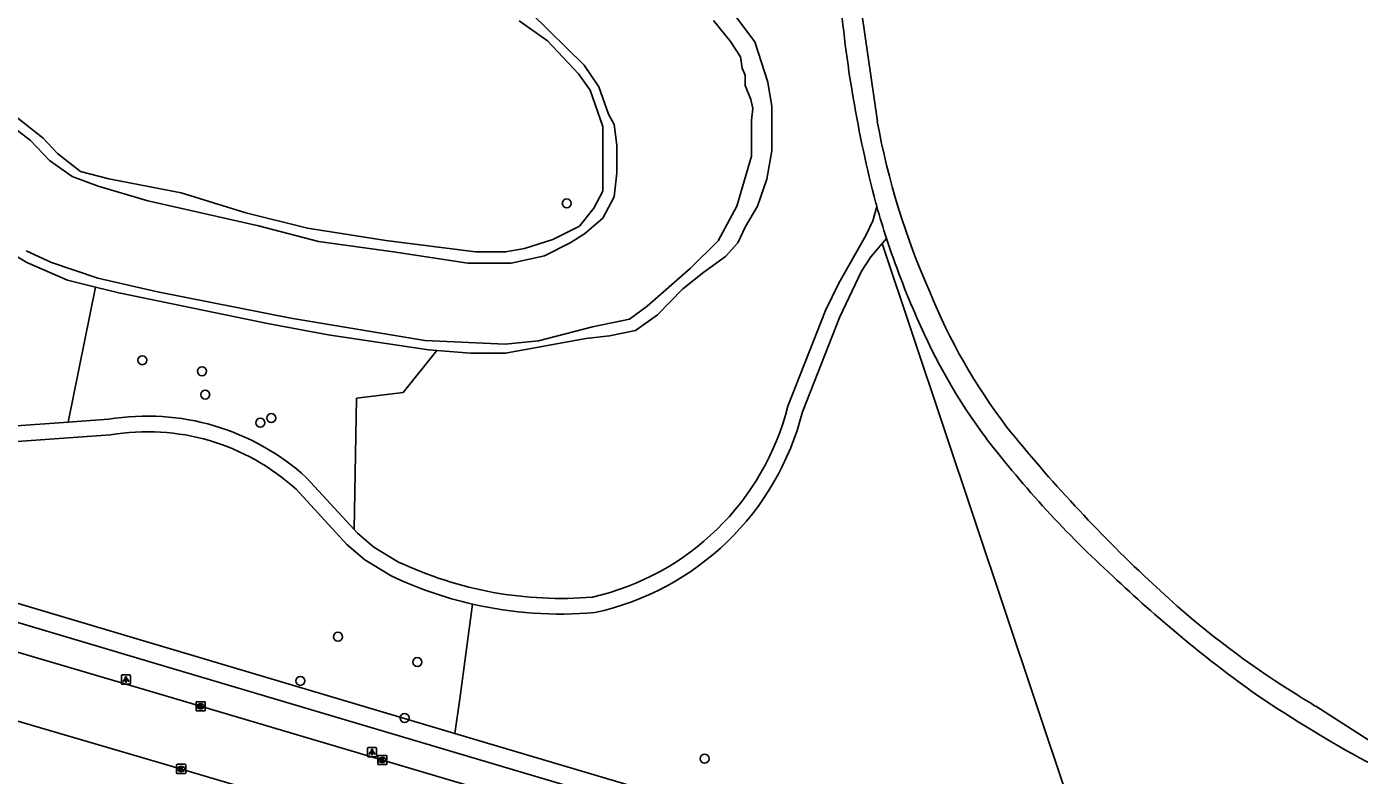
# Model space of a CAD drawing. Extents: x 160356 to 161355, y 381727 to 382845.
# Drawn here: x 160985 to 161130.1, y 381814.2 to 381895.8 of the extents above; entities that cross this region are included whole.
import ezdxf

# ---------------------------------------------------------------- set-up
doc = ezdxf.new("R2010")
doc.units = 0
for name, color, linetype in [('IMGEO_Berm_groen', 7, 'Continuous'), ('IMGEO_Boom', 7, 'Continuous'), ('IMGEO_Groenvoorziening', 7, 'Continuous'), ('IMGEO_Kolk', 7, 'Continuous'), ('IMGEO_Lichtpunt', 7, 'Continuous'), ('IMGEO_Loofbos', 7, 'Continuous'), ('IMGEO_Moeras', 7, 'Continuous'), ('IMGEO_Rijbaan_lokaal_open', 7, 'Continuous'), ('IMGEO_Voetpad_halfverhard', 7, 'Continuous'), ('IMGEO_Voetpad_open', 7, 'Continuous'), ('IMGEO_Waterloop', 7, 'Continuous')]:
    doc.layers.add(name, color=color, linetype=linetype)

msp = doc.modelspace()

# ---------------------------------------------------------------- linework, layer by layer
at = {"layer": 'IMGEO_Berm_groen'}
for points in [[(161031.62, 381818.82), (160955.51, 381841.45)], [(161103.21, 381797.55), (161031.62, 381818.82)]]:
    msp.add_lwpolyline(points, dxfattribs=at)
at = {"layer": 'IMGEO_Boom'}
for centre in [(161043.81, 381876.55), (160997.58, 381859.47), (161004.09, 381858.27), (161004.43, 381855.72), (161010.43, 381852.65), (161011.62, 381853.16), (161018.89, 381829.34), (161027.54, 381826.58), (161014.79, 381824.54), (161026.14, 381820.49), (161058.81, 381816.06)]:
    msp.add_circle(centre, 0.489, dxfattribs=at)
at = {"layer": 'IMGEO_Groenvoorziening'}
msp.add_lwpolyline([(161038.63, 381896.44), (161041.72, 381894.27), (161045.1, 381890.66), (161046.37, 381888.88), (161047.72, 381884.94), (161047.72, 381877.89), (161046.76, 381876.03), (161045.2, 381874.07), (161042.29, 381872.61), (161039.19, 381871.65), (161037.15, 381871.26), (161033.88, 381871.26), (161024.09, 381872.51), (161015.56, 381873.85), (161008.87, 381875.51), (161001.82, 381877.71), (160993.93, 381879.24), (160990.84, 381880.02), (160988.34, 381881.99), (160986.77, 381883.67), (160984.03, 381885.85)], dxfattribs=at)
at = {"layer": 'IMGEO_Kolk'}
for p, q in [((161003.43, 381821.34), (161003.43, 381822.19)), ((161003.51, 381822.27), (161004.36, 381822.27)), ((161004.36, 381821.27), (161003.51, 381821.27)), ((161003.92, 381822.05), (161003.95, 381822.05)), ((161003.94, 381821.49), (161003.92, 381821.49)), ((161004.43, 381822.19), (161004.43, 381821.34)), ((161001.31, 381814.52), (161001.31, 381815.37)), ((161001.38, 381815.45), (161002.24, 381815.45)), ((161001.8, 381815.23), (161001.82, 381815.23)), ((161002.31, 381815.37), (161002.31, 381814.52)), ((161023.22, 381815.49), (161023.22, 381816.34)), ((161023.29, 381816.42), (161024.14, 381816.42)), ((161024.14, 381815.42), (161023.29, 381815.42)), ((161023.7, 381816.2), (161023.73, 381816.2)), ((161023.73, 381815.64), (161023.7, 381815.64)), ((161024.22, 381816.34), (161024.22, 381815.49)), ((161002.24, 381814.45), (161001.38, 381814.45)), ((161001.82, 381814.67), (161001.79, 381814.67))]:
    msp.add_line(p, q, dxfattribs=at)
for points in [[(161003.43, 381821.34), (161003.43, 381822.19)], [(161003.51, 381822.27), (161004.36, 381822.27)], [(161004.36, 381821.27), (161003.51, 381821.27)], [(161003.75, 381821.97), (161003.88, 381821.97), (161003.88, 381821.82), (161004.01, 381821.97), (161004.17, 381821.97), (161004.03, 381821.82), (161004.18, 381821.57), (161004.03, 381821.57), (161003.94, 381821.73), (161003.88, 381821.66), (161003.88, 381821.57), (161003.75, 381821.57), (161003.75, 381821.97)], [(161004.43, 381822.19), (161004.43, 381821.34)], [(161001.31, 381814.52), (161001.31, 381815.37)], [(161001.38, 381815.45), (161002.24, 381815.45)], [(161001.63, 381815.15), (161001.75, 381815.15), (161001.75, 381815), (161001.88, 381815.15), (161002.05, 381815.15), (161001.9, 381815), (161002.05, 381814.75), (161001.9, 381814.75), (161001.82, 381814.91), (161001.75, 381814.84), (161001.75, 381814.75), (161001.63, 381814.75), (161001.63, 381815.15)], [(161002.31, 381815.37), (161002.31, 381814.52)], [(161023.22, 381815.49), (161023.22, 381816.34)], [(161023.29, 381816.42), (161024.14, 381816.42)], [(161024.14, 381815.42), (161023.29, 381815.42)], [(161023.54, 381816.12), (161023.66, 381816.12), (161023.66, 381815.97), (161023.79, 381816.12), (161023.95, 381816.12), (161023.81, 381815.97), (161023.96, 381815.72), (161023.81, 381815.72), (161023.72, 381815.88), (161023.66, 381815.81), (161023.66, 381815.72), (161023.54, 381815.72), (161023.54, 381816.12)], [(161024.22, 381816.34), (161024.22, 381815.49)], [(161002.24, 381814.45), (161001.38, 381814.45)]]:
    msp.add_lwpolyline(points, dxfattribs=at)
for centre, start, end in [((161003.51, 381822.19), 91.552, 178.448), ((161003.51, 381822.19), 91.552, 178.448), ((161003.51, 381821.34), 181.552, 268.448), ((161003.51, 381821.34), 181.552, 268.448), ((161004.36, 381822.19), 1.552, 88.448), ((161004.36, 381822.19), 1.552, 88.448), ((161004.36, 381821.34), 271.552, 358.448), ((161004.36, 381821.34), 271.552, 358.448), ((161001.39, 381815.37), 91.552, 178.448), ((161001.39, 381815.37), 91.552, 178.448), ((161002.23, 381815.37), 1.552, 88.448), ((161002.23, 381815.37), 1.552, 88.448), ((161023.29, 381816.34), 91.552, 178.448), ((161023.29, 381816.34), 91.552, 178.448), ((161023.29, 381815.49), 181.552, 268.448), ((161023.29, 381815.49), 181.552, 268.448), ((161024.14, 381816.34), 1.552, 88.448), ((161024.14, 381816.34), 1.552, 88.448), ((161024.14, 381815.49), 271.552, 358.448), ((161024.14, 381815.49), 271.552, 358.448), ((161001.39, 381814.52), 181.552, 268.448), ((161001.39, 381814.52), 181.552, 268.448), ((161002.23, 381814.52), 271.552, 358.448), ((161002.23, 381814.52), 271.552, 358.448)]:
    msp.add_arc(centre, 0.0765, start, end, dxfattribs=at)
for centre, major_axis, ratio, start_param, end_param in [((161003.92, 381821.77), (-0.387, 0.002), 0.722429, 4.712389, 7.853982), ((161003.94, 381821.77), (-0.39, 0.002), 0.717154, 1.570796, 4.712389), ((161001.8, 381814.95), (-0.387, 0.002), 0.722429, 4.712389, 7.853982), ((161001.82, 381814.95), (-0.39, 0.002), 0.717154, 1.570796, 4.712389), ((161023.7, 381815.92), (-0.387, 0.002), 0.722429, 4.712389, 7.853982), ((161023.73, 381815.92), (-0.39, 0.002), 0.717154, 1.570796, 4.712389)]:
    msp.add_ellipse(centre, major_axis=major_axis, ratio=ratio, start_param=start_param, end_param=end_param, dxfattribs=at)
at = {"layer": 'IMGEO_Lichtpunt'}
for p, q in [((160995.3, 381825.09), (160995.3, 381824.28)), ((160995.3, 381825.09), (160995.3, 381824.28)), ((160996.21, 381825.18), (160995.4, 381825.18)), ((160996.21, 381825.18), (160995.4, 381825.18)), ((160995.4, 381824.18), (160996.21, 381824.18)), ((160995.4, 381824.18), (160996.21, 381824.18)), ((160996.3, 381824.28), (160996.3, 381825.09)), ((160996.3, 381824.28), (160996.3, 381825.09)), ((161022.1, 381817.18), (161022.1, 381816.37)), ((161022.1, 381817.18), (161022.1, 381816.37)), ((161023, 381817.27), (161022.2, 381817.27)), ((161023, 381817.27), (161022.2, 381817.27)), ((161023.1, 381816.37), (161023.1, 381817.18)), ((161023.1, 381816.37), (161023.1, 381817.18)), ((161022.2, 381816.28), (161023, 381816.28)), ((161022.2, 381816.28), (161023, 381816.28))]:
    msp.add_line(p, q, dxfattribs=at)
for points in [[(160995.68, 381824.75), (160995.72, 381824.72), (160995.53, 381824.46), (160995.49, 381824.49), (160995.68, 381824.75)], [(160995.78, 381824.7), (160995.83, 381824.7), (160995.83, 381824.38), (160995.78, 381824.38), (160995.78, 381824.7)], [(160995.89, 381824.72), (160995.93, 381824.75), (160996.11, 381824.49), (160996.08, 381824.46), (160995.89, 381824.72)], [(161022.48, 381816.84), (161022.52, 381816.81), (161022.33, 381816.55), (161022.29, 381816.58), (161022.48, 381816.84)], [(161022.58, 381816.79), (161022.63, 381816.79), (161022.63, 381816.47), (161022.58, 381816.47), (161022.58, 381816.79)], [(161022.69, 381816.81), (161022.73, 381816.84), (161022.91, 381816.58), (161022.88, 381816.55), (161022.69, 381816.81)]]:
    msp.add_lwpolyline(points, dxfattribs=at)
for centre in [(160995.8, 381824.88), (161022.6, 381816.98)]:
    msp.add_circle(centre, 0.0994, dxfattribs=at)
for centre, start, end in [((160995.4, 381825.09), 90, 180), ((160995.4, 381825.09), 90, 180), ((160995.4, 381824.28), 180, 270), ((160995.4, 381824.28), 180, 270), ((160996.21, 381825.09), 0, 90), ((160996.21, 381825.09), 0, 90), ((160996.21, 381824.28), 270, 0), ((160996.21, 381824.28), 270, 360), ((161022.2, 381817.18), 90, 180), ((161022.2, 381817.18), 90, 180), ((161023, 381817.18), 0, 90), ((161023, 381817.18), 0, 90), ((161022.2, 381816.37), 180, 270), ((161022.2, 381816.37), 180, 270), ((161023, 381816.37), 270, 0), ((161023, 381816.37), 270, 360)]:
    msp.add_arc(centre, 0.0946, start, end, dxfattribs=at)
at = {"layer": 'IMGEO_Loofbos'}
for points in [[(161029.65, 381860.51), (161033.32, 381860.22), (161037.14, 381860.22), (161045.89, 381861.84), (161048.46, 381862.11), (161051.3, 381862.72), (161053.67, 381864.41), (161056.44, 381867.23), (161058.73, 381869.06), (161061.09, 381870.78), (161062.42, 381872.24), (161063.26, 381874.03), (161064.57, 381876.25), (161065.6, 381879.2), (161066.14, 381882.28), (161066.14, 381887.09), (161065.7, 381889.77), (161064.27, 381894.13), (161061.51, 381897.81)], [(160943.05, 381887.98), (160944.08, 381889.85), (160946.17, 381890.88), (160948.46, 381891.36), (160950.25, 381891.36), (160951.98, 381890.95), (160955.01, 381889.06), (160957.57, 381888.04), (160961.48, 381886.13), (160965.47, 381884.42), (160968.53, 381882.78), (160970.43, 381880.73), (160973.28, 381878.76), (160974.98, 381878.09), (160976.55, 381877.15), (160977.8, 381875.82), (160978.86, 381874.33), (160981.64, 381872.11), (160985.02, 381870.1), (160989.45, 381868.18), (160992.5, 381867.42)], [(161078.17, 381872.19), (161101.61, 381802.05), (161103.21, 381797.55)], [(160989.52, 381852.72), (160992.5, 381867.42)], [(161029.65, 381860.51), (161026, 381855.96), (161020.91, 381855.32), (161020.65, 381841.03)], [(161033.54, 381832.91), (161032.16, 381822.58), (161031.62, 381818.82)]]:
    msp.add_lwpolyline(points, dxfattribs=at)
at = {"layer": 'IMGEO_Moeras'}
msp.add_lwpolyline([(160992.5, 381867.42), (160995.02, 381866.8), (161011.21, 381863.47), (161017.83, 381862.22), (161028.74, 381860.59), (161029.65, 381860.51)], dxfattribs=at)
at = {"layer": 'IMGEO_Rijbaan_lokaal_open'}
for points in [[(160955.58, 381836.06), (160961.32, 381834.34), (160966.93, 381832.77), (160974.22, 381830.55), (161000, 381822.93), (161043.24, 381810.14), (161059.87, 381805.15), (161061.65, 381804.63)], [(161025.08, 381808.05), (161000, 381815.48), (160959.08, 381827.46), (160953.54, 381829.1)]]:
    msp.add_lwpolyline(points, dxfattribs=at)
at = {"layer": 'IMGEO_Voetpad_halfverhard'}
for points in [[(161077.63, 381885.46), (161075.58, 381899.79)], [(161067.89, 381854.47), (161071.98, 381864.9), (161073.44, 381867.86), (161076.38, 381873.05), (161077.12, 381874.64), (161077.57, 381876.22)], [(161077.47, 381876.58), (161077.52, 381876.4), (161077.57, 381876.22)], [(161078.17, 381872.19), (161076.92, 381870.73), (161075.92, 381869.18), (161073.54, 381864.21), (161069.48, 381853.85)], [(161078.62, 381872.72), (161078.17, 381872.19)], [(160993.91, 381853.03), (160989.52, 381852.72)], [(160963.31, 381852.65), (160983.39, 381852.28), (160989.52, 381852.72)], [(160994.11, 381851.34), (160983.44, 381850.57), (160963.28, 381850.95)], [(161020.65, 381841.03), (161015.48, 381846.67)], [(161024.69, 381835.98), (161021.8, 381837.71), (161019.84, 381839.39), (161014.33, 381845.41)], [(161020.65, 381841.03), (161021.03, 381840.61), (161022.79, 381839.1), (161025.49, 381837.48)], [(161110.28, 381832.67), (161109.33, 381833.54), (161107.16, 381835.53)], [(161155.96, 381805.66), (161153.46, 381806.62), (161149.12, 381808.43), (161144.57, 381810.64), (161141.99, 381812.03), (161136.19, 381815.11), (161131.36, 381817.92), (161125.39, 381821.77)], [(161155.79, 381803.4), (161153.37, 381804.3), (161150.71, 381805.43), (161146.96, 381807.43), (161143.83, 381808.95), (161140.65, 381810.63), (161130.12, 381816.16)]]:
    msp.add_lwpolyline(points, dxfattribs=at)
for centre, radius, start, end in [((161209.05, 381910.86), 135.98, 184.7287, 194.6001), ((161157.71, 381899.98), 81.39, 190.2763, 203.979), ((161156.59, 381898.21), 82.02, 195.5473, 198.1032), ((161169.91, 381902.87), 96.14, 198.2769, 203.7946), ((161141.82, 381890.46), 63.04, 201.9447, 217.3372), ((161140.64, 381889.09), 63.8, 203.0736, 216.7153), ((161040.24, 381861.46), 28.52, 282.8811, 345.796), ((160998.14, 381827.65), 25.73, 47.6405, 99.4637), ((161040.5, 381861.18), 29.89, 282.2751, 345.796), ((160998.14, 381827.65), 24.03, 47.6392, 99.6529), ((161221.48, 381956.98), 166.79, 218.9088, 226.7315), ((161182.9, 381922.82), 117.86, 217.5793, 227.4948), ((161043.17, 381874.9), 41.38, 244.7126, 274.7565), ((161043.17, 381874.89), 43.08, 244.598, 257.0857), ((161205.85, 381944.21), 149.15, 226.5473, 234.1123), ((161043.17, 381874.88), 43.06, 257.0806, 274.9115), ((161178.17, 381910.78), 103.49, 229.0026, 238.0521), ((161206.21, 381952.7), 156.31, 235.8318, 240.8707), ((161179.32, 381912.68), 105.71, 238.069, 239.3251)]:
    msp.add_arc(centre, radius, start, end, dxfattribs=at)
at = {"layer": 'IMGEO_Voetpad_open'}
msp.add_lwpolyline([(160954.85, 381839.56), (160956.57, 381839.05), (160962.27, 381837.35), (160975.1, 381833.54), (161000, 381826.13), (161102.64, 381795.64), (161156.62, 381779.6), (161156.85, 381779.54)], dxfattribs=at)
at = {"layer": 'IMGEO_Waterloop'}
for points in [[(161039.88, 381897.29), (161045.7, 381891.6), (161047.3, 381889.24), (161048.36, 381886.25), (161048.98, 381885.13), (161049.25, 381882.88), (161049.25, 381879.87), (161048.96, 381877.26), (161047.74, 381874.93), (161045.74, 381873.22), (161044.17, 381872.27), (161041.37, 381870.85), (161037.76, 381870.04), (161033.03, 381870.04), (161024.92, 381871.27), (161016.78, 381872.39), (161010.23, 381874.11), (160998.17, 381876.83), (160992.76, 381878.42), (160989.95, 381879.48), (160987.49, 381881.22), (160985.42, 381883.4), (160982.04, 381885.98)], [(161059.79, 381896.48), (161061.64, 381894.18), (161062.74, 381892.53), (161062.91, 381891.29), (161063.22, 381890.52), (161063.22, 381889.38), (161063.85, 381887.86), (161064.08, 381886.9), (161063.93, 381885.61), (161063.93, 381881.7), (161062.31, 381876.23), (161060.3, 381872.46), (161057.25, 381869.47), (161052.55, 381865.37), (161050.62, 381863.92), (161046.61, 381863.09), (161040.72, 381861.59), (161037.09, 381861.23), (161028.34, 381861.62), (161013.75, 381864.05), (160999.24, 381866.92), (160992.75, 381868.39), (160987.7, 381870.11), (160984.93, 381871.39)]]:
    msp.add_lwpolyline(points, dxfattribs=at)

doc.saveas('drawing.dxf')
